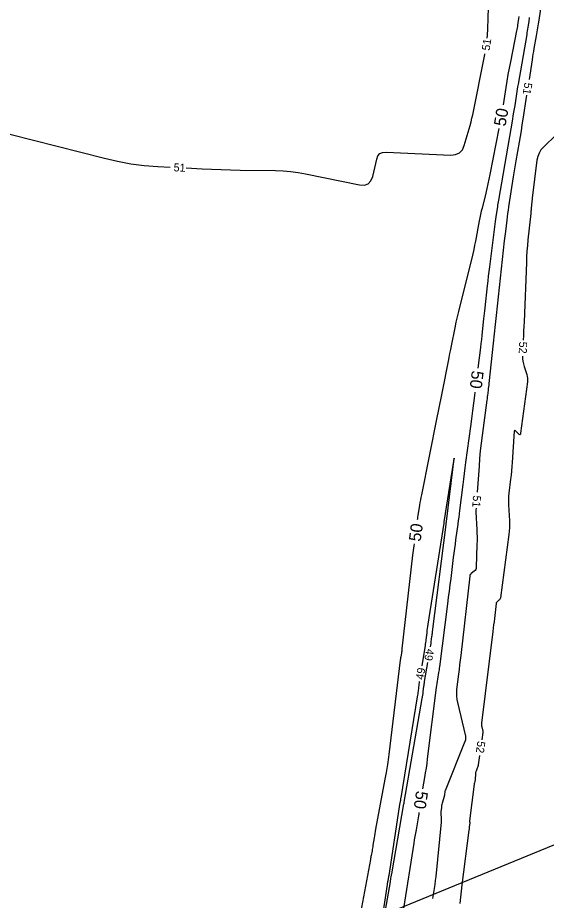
# Model space of a CAD drawing. Extents: x 2384780 to 2405861, y 547869 to 573706.
# Drawn here: x 2396731.7 to 2396864, y 554600 to 554820.6 of the extents above; entities that cross this region are included whole.
import ezdxf

# ---------------------------------------------------------------- set-up
doc = ezdxf.new("R2010")
doc.units = 0
for name, color, linetype in [('Old_Level_60', 7, 'Continuous'), ('Old_Level_61', 7, 'Continuous'), ('Old_Level_63', 7, 'Continuous')]:
    doc.layers.add(name, color=color, linetype=linetype)

msp = doc.modelspace()

# ---------------------------------------------------------------- linework, layer by layer
at = {"layer": 'Old_Level_60'}
for points in [[(2396863.106, 554826.773), (2396862.04575, 554819.99), (2396861.88925, 554819.00275), (2396861.7285, 554818.01625), (2396861.5635, 554817.03025), (2396861.3945, 554816.045), (2396860.83525, 554812.82775), (2396860.71725, 554812.138), (2396860.602, 554811.44775), (2396860.49025, 554810.757), (2396860.38125, 554810.06575), (2396859.621, 554805.1595)], [(2396849.1675, 554815.4895), (2396849.232, 554816.17975), (2396849.31375, 554817.798), (2396849.469, 554823.097)], [(2396683.01325, 554815.53075), (2396684.25875, 554808.09375), (2396685.3515, 554804.43825), (2396687.27525, 554801.566), (2396690.02925, 554799.4765), (2396693.61375, 554798.17), (2396717.63125, 554792.676), (2396718.8195, 554792.43475), (2396720.015, 554792.2525), (2396721.21825, 554792.12925), (2396722.42875, 554792.06525), (2396726.396, 554791.95225), (2396727.24275, 554791.90475), (2396728.083, 554791.81075), (2396728.91675, 554791.67), (2396729.744, 554791.48275), (2396753.4225, 554785.4325), (2396756.72375, 554784.67475), (2396760.0505, 554784.0825), (2396763.40225, 554783.6555), (2396766.7795, 554783.394), (2396769.881, 554783.23025)], [(2396773.8755, 554783.01925), (2396777.8525, 554782.8095), (2396780.2255, 554782.69575), (2396782.5995, 554782.605), (2396784.97425, 554782.537), (2396787.34975, 554782.49225), (2396796.2065, 554782.36825), (2396798.0995, 554782.2975), (2396799.983, 554782.13825), (2396801.857, 554781.89025), (2396803.72125, 554781.55375), (2396817.23475, 554778.787), (2396818.4395, 554778.71375), (2396819.38875, 554779.04), (2396820.0825, 554779.7655), (2396820.5205, 554780.89025), (2396821.53375, 554785.217), (2396821.84275, 554786.023), (2396822.33525, 554786.586), (2396823.01125, 554786.9065), (2396823.87075, 554786.98425), (2396840.07775, 554786.2415), (2396841.2715, 554786.34625), (2396842.22975, 554786.781), (2396842.9525, 554787.54575), (2396843.43975, 554788.6405), (2396844.64725, 554792.75525), (2396844.8965, 554793.63925), (2396845.1265, 554794.528), (2396845.3375, 554795.42175), (2396845.52925, 554796.32), (2396848.575, 554811.3725), (2396848.60375, 554811.5315)], [(2396859.00825, 554801.20675), (2396858.07575, 554795.191), (2396857.851, 554793.76025), (2396857.61975, 554792.3305), (2396857.3825, 554790.90175), (2396857.13875, 554789.47425), (2396856.333, 554784.81225), (2396856.1625, 554783.81275), (2396855.99675, 554782.81275), (2396855.8355, 554781.81175), (2396855.67875, 554780.81025), (2396854.52425, 554773.3195), (2396854.39675, 554772.47325), (2396854.27475, 554771.626), (2396854.1585, 554770.778), (2396854.04775, 554769.92925), (2396853.69525, 554767.15525), (2396853.62125, 554766.56075), (2396853.55, 554765.96575), (2396853.4815, 554765.37075), (2396853.416, 554764.775), (2396851.6635, 554748.5015), (2396851.413, 554746.1755), (2396851.1625, 554743.8495), (2396850.912, 554741.5235), (2396850.6615, 554739.1975), (2396849.582, 554729.17175), (2396849.5365, 554728.75725), (2396849.48925, 554728.343), (2396849.4405, 554727.929), (2396849.39025, 554727.515), (2396849.223, 554726.1635), (2396849.18675, 554725.87375), (2396849.14975, 554725.58425), (2396849.112, 554725.295), (2396849.0735, 554725.0055), (2396847.8805, 554716.119), (2396847.641, 554714.213), (2396847.433, 554712.304), (2396847.257, 554710.39175), (2396847.11275, 554708.47625), (2396846.67975, 554702.0085)], [(2396866.49475, 554791.39425), (2396863.2345, 554788.2355), (2396862.60825, 554787.5225), (2396862.12675, 554786.7375), (2396861.79025, 554785.88025), (2396861.59825, 554784.95075), (2396860.4275, 554775.4835), (2396860.38225, 554775.10525), (2396860.3405, 554774.72675), (2396860.30175, 554774.34775), (2396860.26625, 554773.9685), (2396860.1555, 554772.729), (2396860.1315, 554772.4635), (2396860.10625, 554772.198), (2396860.08, 554771.93275), (2396860.05275, 554771.6675), (2396859.36125, 554765.05775), (2396859.2245, 554763.6405), (2396859.11075, 554762.2215), (2396859.02, 554760.801), (2396858.952, 554759.37875), (2396858.3635, 554744.56075), (2396858.31825, 554743.419), (2396858.27275, 554742.27725), (2396858.2275, 554741.1355), (2396858.18225, 554739.994), (2396858.18075, 554739.96075)], [(2396858.02325, 554735.964), (2396858.0255, 554735.331), (2396858.0855, 554734.68175), (2396858.20275, 554734.0405), (2396858.3775, 554733.407), (2396859.04225, 554731.3505), (2396859.15925, 554730.9075), (2396859.2255, 554730.46), (2396859.24125, 554730.00775), (2396859.206, 554729.551), (2396857.51425, 554716.71025), (2396857.45, 554716.46025), (2396857.3415, 554716.349), (2396857.1885, 554716.3765), (2396856.991, 554716.543), (2396856.274, 554717.3135), (2396856.1375, 554717.43), (2396856.03575, 554717.44875), (2396855.96875, 554717.37), (2396855.9365, 554717.19375), (2396855.41675, 554709.43025), (2396855.3385, 554708.36975), (2396855.2455, 554707.3105), (2396855.138, 554706.25275), (2396855.016, 554705.19625), (2396854.59325, 554701.74725), (2396854.51925, 554701.00775), (2396854.47875, 554700.26725), (2396854.47125, 554699.5255), (2396854.49725, 554698.7825), (2396854.72625, 554694.7835), (2396854.75475, 554693.92725), (2396854.742, 554693.0725), (2396854.6885, 554692.2195), (2396854.59375, 554691.36825), (2396852.44925, 554675.533), (2396852.40925, 554675.35975), (2396852.33875, 554675.20425), (2396852.2375, 554675.0665), (2396852.10575, 554674.947), (2396851.625, 554674.58575), (2396851.53325, 554674.502), (2396851.46325, 554674.4055), (2396851.4155, 554674.2965), (2396851.38975, 554674.17475), (2396850.959, 554670.40975), (2396850.86575, 554669.603), (2396850.771, 554668.7965), (2396850.6745, 554667.99025), (2396850.57625, 554667.18425), (2396847.7605, 554644.2515), (2396847.742, 554644.0145), (2396847.745, 554643.77875), (2396847.76925, 554643.544), (2396847.81475, 554643.31075), (2396847.99875, 554642.55025), (2396848.03025, 554642.387), (2396848.04625, 554642.223), (2396848.0465, 554642.058), (2396848.03125, 554641.8925), (2396847.77975, 554640.09075)], [(2396835.00175, 554663.3095), (2396835.065, 554663.71725), (2396835.1245, 554664.13025), (2396835.17925, 554664.544), (2396835.35075, 554665.8965), (2396835.3875, 554666.1865), (2396835.424, 554666.47625), (2396835.4605, 554666.76625), (2396835.497, 554667.056), (2396838.86675, 554693.913), (2396838.8755, 554693.983), (2396838.88475, 554694.053), (2396838.894, 554694.123), (2396838.90325, 554694.193), (2396838.93425, 554694.42125), (2396838.941, 554694.47025), (2396838.9475, 554694.51925), (2396838.95375, 554694.56825), (2396838.96, 554694.61725), (2396840.5915, 554707.64725), (2396840.8425, 554709.743), (2396840.896, 554710.446), (2396840.75225, 554709.75575), (2396840.41125, 554707.67275), (2396838.34125, 554694.58775), (2396838.33625, 554694.55475), (2396838.3315, 554694.52175), (2396838.32725, 554694.48875), (2396838.32325, 554694.4555), (2396838.31125, 554694.34725), (2396838.3085, 554694.324), (2396838.3055, 554694.30075), (2396838.30225, 554694.27775), (2396838.29875, 554694.2545), (2396834.31025, 554668.9555), (2396834.23, 554668.4285), (2396834.15575, 554667.901), (2396834.0875, 554667.3725), (2396834.025, 554666.84325), (2396833.83025, 554665.113), (2396833.78625, 554664.7425), (2396833.7375, 554664.37275), (2396833.6845, 554664.0035), (2396833.627, 554663.635), (2396832.805, 554658.58175)], [(2396846.388, 554698.0195), (2396846.32625, 554697.5165), (2396846.31375, 554697.39), (2396846.30675, 554697.26325), (2396846.3055, 554697.1365), (2396846.30975, 554697.0095), (2396846.55875, 554692.6625), (2396846.6015, 554691.731), (2396846.6235, 554690.799), (2396846.62425, 554689.867), (2396846.60425, 554688.9345), (2396846.41475, 554683.14275), (2396846.3775, 554682.8675), (2396846.28475, 554682.62125), (2396846.13625, 554682.4035), (2396845.9325, 554682.215), (2396845.1755, 554681.64575), (2396845.03075, 554681.514), (2396844.92075, 554681.36225), (2396844.8455, 554681.1905), (2396844.805, 554680.99875), (2396842.535, 554661.1635), (2396842.39925, 554659.98875), (2396842.26125, 554658.814), (2396842.12075, 554657.63975), (2396841.97775, 554656.46575), (2396841.50675, 554652.631), (2396841.443, 554651.8115), (2396841.45275, 554650.996), (2396841.53675, 554650.185), (2396841.6945, 554649.37825), (2396843.729, 554640.9685), (2396843.75475, 554640.83525), (2396843.76775, 554640.7015), (2396843.768, 554640.567), (2396843.7555, 554640.432), (2396843.69375, 554639.9895), (2396843.67775, 554639.8955), (2396843.656, 554639.803), (2396843.62875, 554639.712), (2396843.5955, 554639.6225), (2396838.62325, 554627.347), (2396838.586, 554627.24375), (2396838.5575, 554627.1385), (2396838.53725, 554627.0315), (2396838.52575, 554626.9225), (2396838.50175, 554626.56275), (2396838.4945, 554626.486), (2396838.48325, 554626.41), (2396838.46825, 554626.33475), (2396838.449, 554626.26025), (2396837.94475, 554624.49975), (2396837.87025, 554624.21875), (2396837.8075, 554623.93575), (2396837.75625, 554623.65), (2396837.71675, 554623.36225), (2396837.60625, 554622.418), (2396837.5875, 554622.21575), (2396837.578, 554622.013), (2396837.57825, 554621.81), (2396837.58775, 554621.607), (2396837.669, 554620.465), (2396837.681, 554620.22025), (2396837.68275, 554619.97575), (2396837.674, 554619.73125), (2396837.6545, 554619.487), (2396836.2875, 554605.895), (2396836.17725, 554604.891), (2396836.0485, 554603.8895), (2396835.9015, 554602.8905), (2396835.736, 554601.894), (2396835.472, 554600.38975)], [(2396821.703, 554586.20125), (2396824.948, 554604.58275), (2396824.98225, 554604.77925), (2396825.0155, 554604.97575), (2396825.048, 554605.17225), (2396825.07925, 554605.369), (2396825.1805, 554606.01225), (2396825.2025, 554606.15), (2396825.225, 554606.2875), (2396825.24825, 554606.42525), (2396825.272, 554606.5625), (2396828.34475, 554624.05775), (2396828.35275, 554624.105), (2396828.36025, 554624.15225), (2396828.367, 554624.19975), (2396828.373, 554624.24725), (2396828.39225, 554624.4025), (2396828.3965, 554624.4355), (2396828.40125, 554624.46875), (2396828.4065, 554624.502), (2396828.412, 554624.535), (2396832.91225, 554650.44575), (2396832.98175, 554650.86125), (2396833.04675, 554651.2775), (2396833.10675, 554651.69475), (2396833.16175, 554652.1125), (2396833.33375, 554653.47825), (2396833.37225, 554653.77075), (2396833.41425, 554654.06275), (2396833.4595, 554654.35425), (2396833.508, 554654.64525), (2396834.3235, 554659.36725)], [(2396832.179, 554654.63125), (2396832.145, 554654.383), (2396832.08175, 554653.885), (2396831.8835, 554652.2565), (2396831.839, 554651.908), (2396831.79125, 554651.55975), (2396831.73975, 554651.212), (2396831.68475, 554650.865), (2396827.552, 554625.616), (2396827.514, 554625.3875), (2396827.47475, 554625.159), (2396827.434, 554624.931), (2396827.39225, 554624.703), (2396827.25325, 554623.95875), (2396827.22425, 554623.79925), (2396827.1965, 554623.63925), (2396827.17025, 554623.47925), (2396827.14525, 554623.319), (2396824.538, 554606.14275), (2396824.5345, 554606.1195), (2396824.5305, 554606.09625), (2396824.5265, 554606.07325), (2396824.5225, 554606.05), (2396824.5085, 554605.97475), (2396824.5055, 554605.9585), (2396824.5025, 554605.94225), (2396824.4995, 554605.92625), (2396824.4965, 554605.91), (2396824.29775, 554604.8405), (2396824.25625, 554604.61125), (2396824.21675, 554604.3815), (2396824.17925, 554604.1515), (2396824.14375, 554603.92125)], [(2396847.227, 554636.12925), (2396846.90975, 554633.85625), (2396846.87125, 554633.631), (2396846.81925, 554633.4095), (2396846.7535, 554633.1915), (2396846.67425, 554632.97725), (2396846.39325, 554632.28325), (2396846.33925, 554632.133), (2396846.2975, 554631.98), (2396846.26825, 554631.82425), (2396846.25125, 554631.6655), (2396846.148, 554630.1185), (2396846.13725, 554630.00325), (2396846.1205, 554629.889), (2396846.09775, 554629.77575), (2396846.06875, 554629.66375), (2396845.96425, 554629.29925), (2396845.9435, 554629.22075), (2396845.92575, 554629.14175), (2396845.91125, 554629.062), (2396845.8995, 554628.98175), (2396844.7705, 554619.8775), (2396844.76425, 554619.8165), (2396844.76125, 554619.75575), (2396844.76125, 554619.69475), (2396844.764, 554619.63375), (2396844.77825, 554619.43425), (2396844.78025, 554619.3915), (2396844.7805, 554619.349), (2396844.779, 554619.30625), (2396844.77575, 554619.2635), (2396844.67825, 554618.29575), (2396844.65675, 554618.0885), (2396844.6335, 554617.8815), (2396844.60875, 554617.6745), (2396844.5825, 554617.46775), (2396842.8015, 554603.8385), (2396842.6175, 554602.29175), (2396842.46875, 554600.74225), (2396842.35575, 554599.18975)], [(2396824.14375, 554603.92125), (2396821.49875, 554586.2345)]]:
    msp.add_lwpolyline(points, dxfattribs=at)
at = {"layer": 'Old_Level_61'}
for points in [[(2396846.89825, 554732.9385), (2396847.5455, 554738.168), (2396847.6645, 554739.14525), (2396847.7795, 554740.123), (2396847.89075, 554741.10125), (2396847.99825, 554742.08), (2396848.3425, 554745.2775), (2396848.41625, 554745.96275), (2396848.49, 554746.648), (2396848.56375, 554747.33325), (2396848.63775, 554748.01825), (2396849.236, 554753.5745), (2396849.367, 554754.76475), (2396849.50375, 554755.95425), (2396849.64625, 554757.14325), (2396849.79425, 554758.3315), (2396851.1495, 554768.99975), (2396851.22725, 554769.5965), (2396851.30925, 554770.19275), (2396851.395, 554770.7885), (2396851.4845, 554771.38375), (2396851.78425, 554773.327), (2396851.84925, 554773.74325), (2396851.91625, 554774.15925), (2396851.98525, 554774.575), (2396852.056, 554774.99025), (2396855.54625, 554795.18175), (2396855.69425, 554796.05), (2396855.83875, 554796.919), (2396855.97925, 554797.7885), (2396856.116, 554798.6585), (2396856.55675, 554801.502), (2396856.6525, 554802.111), (2396856.75125, 554802.71975), (2396856.85275, 554803.32775), (2396856.95675, 554803.9355), (2396859.11625, 554816.35975), (2396859.1935, 554816.81), (2396859.26875, 554817.2605), (2396859.34225, 554817.71125), (2396859.41375, 554818.16225), (2396859.64425, 554819.6365), (2396859.6915, 554819.95275), (2396859.73475, 554820.2695), (2396859.774, 554820.58675)], [(2396857.10725, 554820.83125), (2396857.02825, 554820.332), (2396856.77075, 554818.70075), (2396856.71375, 554818.3515), (2396856.65275, 554818.003), (2396856.58825, 554817.65525), (2396856.51975, 554817.308), (2396854.95075, 554809.57475), (2396854.63425, 554807.96625), (2396854.33675, 554806.354), (2396854.0585, 554804.7385), (2396853.7995, 554803.11975), (2396853.13625, 554798.81175)], [(2396852.10825, 554792.901), (2396849.81975, 554781.3645), (2396849.5835, 554780.207), (2396849.33425, 554779.0525), (2396849.07225, 554777.9005), (2396848.7975, 554776.75175), (2396847.879, 554773.003), (2396847.6875, 554772.1985), (2396847.50625, 554771.392), (2396847.3355, 554770.583), (2396847.17525, 554769.77175), (2396846.2165, 554764.748), (2396846.0035, 554763.67325), (2396845.7755, 554762.60175), (2396845.5325, 554761.5335), (2396845.2745, 554760.4685), (2396842.293, 554748.5305), (2396841.96075, 554747.16725), (2396841.64375, 554745.8005), (2396841.3425, 554744.43025), (2396841.05675, 554743.0565), (2396840.1485, 554738.563), (2396839.95425, 554737.60025), (2396839.76025, 554736.63725), (2396839.5665, 554735.67425), (2396839.3735, 554734.711), (2396837.85525, 554727.1325), (2396837.53, 554725.50875), (2396837.20475, 554723.88475), (2396836.8795, 554722.26075), (2396836.554, 554720.63675), (2396832.6865, 554701.32975), (2396832.5615, 554700.689), (2396832.443, 554700.047), (2396832.33125, 554699.40375), (2396832.22575, 554698.75925), (2396831.8925, 554696.6525), (2396831.82375, 554696.2005), (2396831.76, 554695.748), (2396831.7015, 554695.29475), (2396831.67125, 554695.0375)], [(2396833.071, 554627.85125), (2396833.555, 554630.63875), (2396833.75275, 554631.81725), (2396833.9365, 554632.99775), (2396834.1065, 554634.1805), (2396834.26275, 554635.36525), (2396836.5055, 554653.169), (2396836.57325, 554653.6825), (2396836.64675, 554654.19525), (2396836.726, 554654.70725), (2396836.81125, 554655.21825), (2396837.09925, 554656.8865), (2396837.159, 554657.244), (2396837.21475, 554657.6025), (2396837.2665, 554657.9615), (2396837.314, 554658.321), (2396839.30875, 554674.057), (2396839.5105, 554675.65125), (2396839.712, 554677.24575), (2396839.91275, 554678.84), (2396840.113, 554680.4345), (2396840.7665, 554685.64325), (2396840.908, 554686.759), (2396841.0525, 554687.87475), (2396841.1995, 554688.99), (2396841.34975, 554690.10475), (2396841.88225, 554694.024), (2396841.99525, 554694.864), (2396842.10625, 554695.70425), (2396842.21475, 554696.54475), (2396842.32125, 554697.3855), (2396843.1335, 554703.873), (2396843.309, 554705.26275), (2396843.48775, 554706.65225), (2396843.6695, 554708.0415), (2396843.85425, 554709.43025), (2396845.06075, 554718.41725), (2396845.31675, 554720.34325), (2396845.56775, 554722.27), (2396845.814, 554724.1975), (2396846.055, 554726.1255), (2396846.16125, 554726.984)], [(2396830.87125, 554689.09225), (2396830.7835, 554688.53575), (2396830.69675, 554687.96475), (2396830.61625, 554687.393), (2396830.542, 554686.8205), (2396830.47425, 554686.24675), (2396827.83825, 554662.82525), (2396827.805, 554662.5465), (2396827.7685, 554662.26825), (2396827.7285, 554661.99025), (2396827.68525, 554661.713), (2396827.538, 554660.80775), (2396827.50725, 554660.6135), (2396827.47875, 554660.41925), (2396827.452, 554660.2245), (2396827.42725, 554660.0295), (2396824.54525, 554636.374), (2396824.467, 554635.759), (2396824.3825, 554635.14475), (2396824.292, 554634.5315), (2396824.195, 554633.91925), (2396823.86775, 554631.9205), (2396823.7965, 554631.49225), (2396823.72275, 554631.06475), (2396823.64675, 554630.6375), (2396823.56825, 554630.2105), (2396821.23975, 554617.73075), (2396821.14075, 554617.18825), (2396821.0465, 554616.64525), (2396820.957, 554616.10125), (2396820.872, 554615.5565), (2396820.59425, 554613.72725), (2396820.5385, 554613.37025), (2396820.48, 554613.01375), (2396820.41825, 554612.65775), (2396820.35375, 554612.30225), (2396820.1385, 554611.1415), (2396820.09225, 554610.893), (2396820.046, 554610.64425), (2396819.99975, 554610.3955), (2396819.95375, 554610.14675), (2396816.25325, 554590.216)], [(2396828.315, 554597.95875), (2396830.883, 554614.28975), (2396831.016, 554615.1245), (2396831.153, 554615.9585), (2396831.2935, 554616.792), (2396831.438, 554617.625), (2396831.96325, 554620.61525), (2396832.039, 554621.06325), (2396832.109, 554621.512), (2396832.1675, 554621.92125)]]:
    msp.add_lwpolyline(points, dxfattribs=at)
at = {"layer": 'Old_Level_63'}
msp.add_lwpolyline([(2395727.98416, 554147.46061), (2397412.65799, 554838.03553), (2397895.79633, 554886.52031)], dxfattribs=at)

# ---------------------------------------------------------------- texts
at = {"layer": 'Old_Level_60'}
for s, rotation, p in [('51', 81.8933083, (2396849.766, 554812.24)), ('51', 261.1896, (2396858.5, 554804.4565)), ('51', 356.9783806, (2396770.69325, 554782.186)), ('52', 267.7410694, (2396857.1665, 554739.63025)), ('51', 265.8148167, (2396845.63175, 554701.21675)), ('49', 260.2373278, (2396833.92925, 554662.9665)), ('49', 80.996025, (2396833.24, 554654.98925)), ('52', 262.0556806, (2396846.73825, 554639.86225))]:
    msp.add_text(s, height=2, rotation=rotation, dxfattribs=at).set_placement(p)
at = {"layer": 'Old_Level_61'}
for rotation, p in [(80.1338, (2396853.733, 554793.26575)), (262.9448694, (2396845.33125, 554732.48975)), (82.3343194, (2396832.49975, 554689.51625)), (261.3371389, (2396831.432, 554627.45625))]:
    msp.add_text('50', height=3, rotation=rotation, dxfattribs=at).set_placement(p)

doc.saveas('drawing.dxf')
